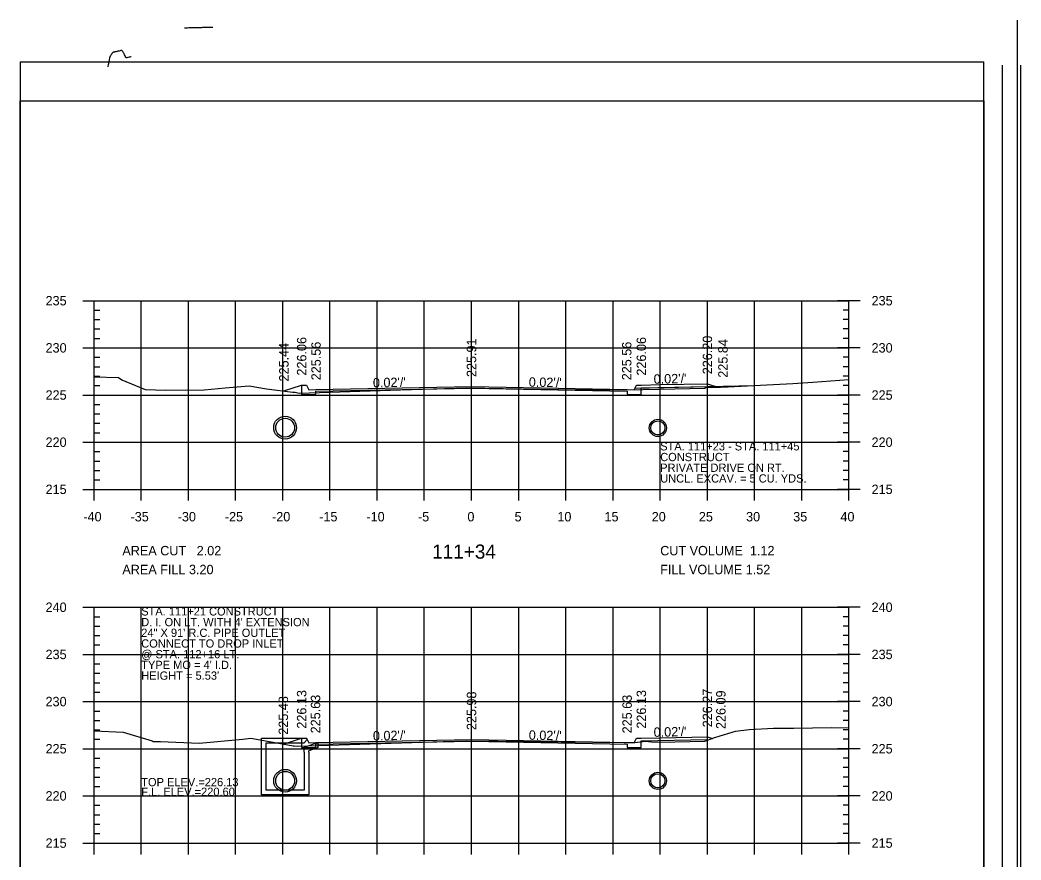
# Model space of a CAD drawing. Extents: x 1367903 to 1373764, y 376865 to 382130.
# Drawn here: x 1372600.2 to 1372812.4, y 377442.3 to 377620.4 of the extents above; entities that cross this region are included whole.
import ezdxf

# ---------------------------------------------------------------- set-up
doc = ezdxf.new("R2010")
doc.units = 0
for name, color, linetype in [('R_Axis', 7, 'Continuous'), ('R_Axis Annot', 7, 'Continuous'), ('R_Border', 7, 'Continuous'), ('R_Border PE', 7, 'Continuous'), ('R_Draft', 7, 'Continuous'), ('R_Drive', 7, 'Continuous'), ('R_Exist Surface', 7, 'Continuous'), ('R_Fin Surface', 7, 'Continuous'), ('R_Fin Surface Annot', 7, 'Continuous'), ('R_Grid', 7, 'Continuous'), ('R_Water', 7, 'Continuous'), ('R_Water Annot', 7, 'Continuous')]:
    doc.layers.add(name, color=color, linetype=linetype)

msp = doc.modelspace()

# ---------------------------------------------------------------- linework, layer by layer
for p, q in [((1372651.42, 377468.1), (1372660.92, 377468.1)), ((1372651.42, 377465.1), (1372651.42, 377468.1)), ((1372652.42, 377465.1), (1372652.42, 377467.1)), ((1372652.42, 377467.1), (1372660.42, 377467.1)), ((1372661.09, 377467.77), (1372660.42, 377467.1)), ((1372663.42, 377467.14), (1372660.42, 377466.1)), ((1372661.09, 377467.77), (1372660.92, 377468.1)), ((1372660.42, 377465.1), (1372660.42, 377466.1)), ((1372663.42, 377466.08), (1372661.42, 377465.39)), ((1372661.42, 377465.1), (1372661.42, 377465.39))]:
    msp.add_line(p, q)
for points in [[(1372659.92, 377542.96), (1372659.92, 377542.3), (1372659.92, 377542.3), (1372659.92, 377540.93), (1372662.92, 377540.99), (1372662.92, 377541.66), (1372695.92, 377542.32), (1372728.92, 377541.66), (1372728.92, 377540.99), (1372731.92, 377540.93), (1372731.92, 377542.38), (1372745.92, 377542.66), (1372745.92, 377543.24)], [(1372659.92, 377468.1), (1372659.92, 377467.43), (1372659.92, 377467.43), (1372659.92, 377466.07), (1372662.92, 377466.13), (1372662.92, 377466.8), (1372695.92, 377467.46), (1372728.92, 377466.8), (1372728.92, 377466.13), (1372731.92, 377466.07), (1372731.92, 377467.51), (1372745.92, 377467.79), (1372745.92, 377468.38)], [(1372663.42, 377466.08), (1372663.42, 377467.14)]]:
    msp.add_lwpolyline(points)
at = {"layer": 'R_Axis'}
for p, q in [((1372613.52, 377560.84), (1372618.32, 377560.84)), ((1372615.92, 377520.84), (1372615.92, 377560.84)), ((1372778.32, 377560.84), (1372773.52, 377560.84)), ((1372775.92, 377520.84), (1372775.92, 377560.84)), ((1372615.92, 377558.84), (1372617.12, 377558.84)), ((1372775.92, 377558.84), (1372774.72, 377558.84)), ((1372615.92, 377556.84), (1372617.12, 377556.84)), ((1372775.92, 377556.84), (1372774.72, 377556.84)), ((1372615.92, 377554.84), (1372617.12, 377554.84)), ((1372775.92, 377554.84), (1372774.72, 377554.84)), ((1372615.92, 377552.84), (1372617.12, 377552.84)), ((1372775.92, 377552.84), (1372774.72, 377552.84)), ((1372613.52, 377550.84), (1372618.32, 377550.84)), ((1372778.32, 377550.84), (1372773.52, 377550.84)), ((1372615.92, 377548.84), (1372617.12, 377548.84)), ((1372615.92, 377546.84), (1372617.12, 377546.84)), ((1372775.92, 377548.84), (1372774.72, 377548.84)), ((1372775.92, 377546.84), (1372774.72, 377546.84)), ((1372615.92, 377544.84), (1372617.12, 377544.84)), ((1372775.92, 377544.84), (1372774.72, 377544.84)), ((1372615.92, 377542.84), (1372617.12, 377542.84)), ((1372775.92, 377542.84), (1372774.72, 377542.84)), ((1372613.52, 377540.84), (1372618.32, 377540.84)), ((1372778.32, 377540.84), (1372773.52, 377540.84)), ((1372615.92, 377538.84), (1372617.12, 377538.84)), ((1372775.92, 377538.84), (1372774.72, 377538.84)), ((1372615.92, 377536.84), (1372617.12, 377536.84)), ((1372775.92, 377536.84), (1372774.72, 377536.84)), ((1372615.92, 377534.84), (1372617.12, 377534.84)), ((1372775.92, 377534.84), (1372774.72, 377534.84)), ((1372615.92, 377532.84), (1372617.12, 377532.84)), ((1372775.92, 377532.84), (1372774.72, 377532.84)), ((1372613.52, 377530.84), (1372618.32, 377530.84)), ((1372778.32, 377530.84), (1372773.52, 377530.84)), ((1372615.92, 377528.84), (1372617.12, 377528.84)), ((1372775.92, 377528.84), (1372774.72, 377528.84)), ((1372615.92, 377526.84), (1372617.12, 377526.84)), ((1372775.92, 377526.84), (1372774.72, 377526.84)), ((1372615.92, 377524.84), (1372617.12, 377524.84)), ((1372775.92, 377524.84), (1372774.72, 377524.84)), ((1372615.92, 377518.44), (1372615.92, 377523.24)), ((1372615.92, 377522.84), (1372617.12, 377522.84)), ((1372625.92, 377518.44), (1372625.92, 377523.24)), ((1372635.92, 377518.44), (1372635.92, 377523.24)), ((1372645.92, 377518.44), (1372645.92, 377523.24)), ((1372655.92, 377518.44), (1372655.92, 377523.24)), ((1372665.92, 377518.44), (1372665.92, 377523.24)), ((1372675.92, 377518.44), (1372675.92, 377523.24)), ((1372685.92, 377518.44), (1372685.92, 377523.24)), ((1372695.92, 377518.44), (1372695.92, 377523.24)), ((1372705.92, 377518.44), (1372705.92, 377523.24)), ((1372715.92, 377518.44), (1372715.92, 377523.24)), ((1372725.92, 377518.44), (1372725.92, 377523.24)), ((1372735.92, 377518.44), (1372735.92, 377523.24)), ((1372745.92, 377518.44), (1372745.92, 377523.24)), ((1372755.92, 377518.44), (1372755.92, 377523.24)), ((1372765.92, 377518.44), (1372765.92, 377523.24)), ((1372775.92, 377522.84), (1372774.72, 377522.84)), ((1372775.92, 377518.44), (1372775.92, 377523.24)), ((1372613.52, 377520.84), (1372618.32, 377520.84)), ((1372615.92, 377520.84), (1372775.92, 377520.84)), ((1372778.32, 377520.84), (1372773.52, 377520.84)), ((1372613.52, 377495.84), (1372618.32, 377495.84)), ((1372615.92, 377445.84), (1372615.92, 377495.84)), ((1372615.92, 377493.84), (1372617.12, 377493.84)), ((1372778.32, 377495.84), (1372773.52, 377495.84)), ((1372775.92, 377493.84), (1372774.72, 377493.84)), ((1372775.92, 377445.84), (1372775.92, 377495.84)), ((1372615.92, 377491.84), (1372617.12, 377491.84)), ((1372775.92, 377491.84), (1372774.72, 377491.84)), ((1372615.92, 377489.84), (1372617.12, 377489.84)), ((1372775.92, 377489.84), (1372774.72, 377489.84)), ((1372615.92, 377487.84), (1372617.12, 377487.84)), ((1372775.92, 377487.84), (1372774.72, 377487.84)), ((1372613.52, 377485.84), (1372618.32, 377485.84)), ((1372778.32, 377485.84), (1372773.52, 377485.84)), ((1372615.92, 377483.84), (1372617.12, 377483.84)), ((1372775.92, 377483.84), (1372774.72, 377483.84)), ((1372615.92, 377481.84), (1372617.12, 377481.84)), ((1372775.92, 377481.84), (1372774.72, 377481.84)), ((1372615.92, 377479.84), (1372617.12, 377479.84)), ((1372775.92, 377479.84), (1372774.72, 377479.84)), ((1372615.92, 377477.84), (1372617.12, 377477.84)), ((1372775.92, 377477.84), (1372774.72, 377477.84)), ((1372613.52, 377475.84), (1372618.32, 377475.84)), ((1372778.32, 377475.84), (1372773.52, 377475.84)), ((1372615.92, 377473.84), (1372617.12, 377473.84)), ((1372775.92, 377473.84), (1372774.72, 377473.84)), ((1372615.92, 377471.84), (1372617.12, 377471.84)), ((1372775.92, 377471.84), (1372774.72, 377471.84)), ((1372615.92, 377469.84), (1372617.12, 377469.84)), ((1372775.92, 377469.84), (1372774.72, 377469.84)), ((1372615.92, 377467.84), (1372617.12, 377467.84)), ((1372775.92, 377467.84), (1372774.72, 377467.84)), ((1372613.52, 377465.84), (1372618.32, 377465.84)), ((1372778.32, 377465.84), (1372773.52, 377465.84)), ((1372615.92, 377463.84), (1372617.12, 377463.84)), ((1372775.92, 377463.84), (1372774.72, 377463.84)), ((1372615.92, 377461.84), (1372617.12, 377461.84)), ((1372615.92, 377459.84), (1372617.12, 377459.84)), ((1372775.92, 377461.84), (1372774.72, 377461.84)), ((1372775.92, 377459.84), (1372774.72, 377459.84)), ((1372615.92, 377457.84), (1372617.12, 377457.84)), ((1372775.92, 377457.84), (1372774.72, 377457.84)), ((1372613.52, 377455.84), (1372618.32, 377455.84)), ((1372778.32, 377455.84), (1372773.52, 377455.84)), ((1372615.92, 377453.84), (1372617.12, 377453.84)), ((1372775.92, 377453.84), (1372774.72, 377453.84)), ((1372615.92, 377451.84), (1372617.12, 377451.84)), ((1372775.92, 377451.84), (1372774.72, 377451.84)), ((1372615.92, 377449.84), (1372617.12, 377449.84)), ((1372775.92, 377449.84), (1372774.72, 377449.84)), ((1372615.92, 377443.44), (1372615.92, 377448.24)), ((1372615.92, 377447.84), (1372617.12, 377447.84)), ((1372625.92, 377443.44), (1372625.92, 377448.24)), ((1372635.92, 377443.44), (1372635.92, 377448.24)), ((1372645.92, 377443.44), (1372645.92, 377448.24)), ((1372655.92, 377443.44), (1372655.92, 377448.24)), ((1372665.92, 377443.44), (1372665.92, 377448.24)), ((1372675.92, 377443.44), (1372675.92, 377448.24)), ((1372685.92, 377443.44), (1372685.92, 377448.24)), ((1372695.92, 377443.44), (1372695.92, 377448.24)), ((1372705.92, 377443.44), (1372705.92, 377448.24)), ((1372715.92, 377443.44), (1372715.92, 377448.24)), ((1372725.92, 377443.44), (1372725.92, 377448.24)), ((1372735.92, 377443.44), (1372735.92, 377448.24)), ((1372745.92, 377443.44), (1372745.92, 377448.24)), ((1372755.92, 377443.44), (1372755.92, 377448.24)), ((1372765.92, 377443.44), (1372765.92, 377448.24)), ((1372775.92, 377447.84), (1372774.72, 377447.84)), ((1372775.92, 377443.44), (1372775.92, 377448.24)), ((1372613.52, 377445.84), (1372618.32, 377445.84)), ((1372615.92, 377445.84), (1372775.92, 377445.84)), ((1372778.32, 377445.84), (1372773.52, 377445.84))]:
    msp.add_line(p, q, dxfattribs=at)
at = {"layer": 'R_Border'}
for p, q in [((1372811.59, 377620.35), (1372811.59, 377279.12)), ((1372600.23, 377611.47), (1372804.55, 377611.47)), ((1372600.23, 377611.47), (1372600.23, 377280.59)), ((1372804.55, 377280.59), (1372804.55, 377611.47)), ((1372804.55, 377446.03), (1372804.55, 377446.03))]:
    msp.add_line(p, q, dxfattribs=at)
at = {"layer": 'R_Border PE'}
for p, q in [((1372808.47, 377288.8), (1372808.47, 377610.76)), ((1372812.39, 377288.8), (1372812.39, 377610.76)), ((1372600.23, 377603.25), (1372804.55, 377603.25)), ((1372600.23, 377288.8), (1372600.23, 377603.25)), ((1372804.55, 377603.25), (1372804.55, 377288.8))]:
    msp.add_line(p, q, dxfattribs=at)
for points in [[(1372637.08, 377618.69), (1372637.03, 377618.69), (1372636.75, 377618.68), (1372636.62, 377618.68), (1372636.55, 377618.67), (1372636.4, 377618.67), (1372636.04, 377618.66), (1372635.71, 377618.65), (1372635.08, 377618.63)], [(1372637.54, 377618.7), (1372637.08, 377618.69)], [(1372641.1, 377618.79), (1372640.75, 377618.78), (1372640.55, 377618.78), (1372640.39, 377618.77), (1372640.16, 377618.76), (1372640.01, 377618.76), (1372639.81, 377618.75), (1372639.56, 377618.75), (1372639.37, 377618.74), (1372639.09, 377618.73), (1372638.99, 377618.73), (1372638.94, 377618.73), (1372638.72, 377618.72), (1372638.62, 377618.72), (1372638.39, 377618.71), (1372638.31, 377618.72), (1372637.89, 377618.7), (1372637.65, 377618.7), (1372637.54, 377618.7)], [(1372623.78, 377612.54), (1372623.76, 377612.55), (1372623.74, 377612.55), (1372623.72, 377612.55), (1372623.7, 377612.55), (1372623.67, 377612.55), (1372623.65, 377612.55), (1372623.62, 377612.55), (1372623.48, 377612.51), (1372623.36, 377612.48), (1372623.09, 377612.41), (1372622.88, 377612.36), (1372622.85, 377612.35), (1372622.83, 377612.35), (1372622.81, 377612.34), (1372622.8, 377612.34), (1372622.79, 377612.35), (1372622.76, 377612.35), (1372622.74, 377612.36), (1372622.72, 377612.38), (1372622.7, 377612.39), (1372622.68, 377612.4), (1372622.66, 377612.42), (1372622.64, 377612.45), (1372622.63, 377612.47), (1372622.61, 377612.5), (1372622.59, 377612.55), (1372622.5, 377612.76), (1372622.39, 377613), (1372622.28, 377613.23), (1372622.27, 377613.26), (1372622.26, 377613.28), (1372622.22, 377613.34), (1372622.19, 377613.39), (1372622.07, 377613.57), (1372621.99, 377613.69), (1372621.96, 377613.74), (1372621.95, 377613.76), (1372621.93, 377613.78), (1372621.91, 377613.81), (1372621.89, 377613.83), (1372621.88, 377613.84), (1372621.86, 377613.85), (1372621.83, 377613.87), (1372621.82, 377613.87), (1372621.79, 377613.88), (1372621.76, 377613.88), (1372621.75, 377613.88), (1372621.71, 377613.88), (1372621.61, 377613.86), (1372621.44, 377613.82), (1372621.24, 377613.77), (1372621.1, 377613.74), (1372620.99, 377613.72), (1372620.85, 377613.69), (1372620.73, 377613.66), (1372620.56, 377613.63), (1372620.34, 377613.58), (1372620.29, 377613.57), (1372620.17, 377613.54), (1372620.05, 377613.52), (1372620.01, 377613.51), (1372619.98, 377613.5), (1372619.96, 377613.5), (1372619.95, 377613.49), (1372619.93, 377613.49), (1372619.91, 377613.47), (1372619.89, 377613.46), (1372619.87, 377613.44), (1372619.85, 377613.42), (1372619.82, 377613.39), (1372619.79, 377613.35), (1372619.76, 377613.31), (1372619.72, 377613.26), (1372619.66, 377613.16), (1372619.57, 377613.02), (1372619.49, 377612.89), (1372619.39, 377612.75), (1372619.34, 377612.67), (1372619.3, 377612.62), (1372619.27, 377612.55), (1372619.26, 377612.54), (1372619.25, 377612.52), (1372619.24, 377612.5), (1372619.23, 377612.48), (1372619.23, 377612.46), (1372619.22, 377612.44), (1372619.21, 377612.42), (1372619.21, 377612.39), (1372619.2, 377612.37), (1372619.2, 377612.35), (1372619.19, 377612.33), (1372619.18, 377612.24), (1372619.14, 377612), (1372619.09, 377611.76), (1372619.07, 377611.65), (1372618.99, 377611.18), (1372618.96, 377611.04), (1372618.92, 377610.84), (1372618.87, 377610.54), (1372618.84, 377610.39)]]:
    msp.add_lwpolyline(points, dxfattribs=at)
at = {"layer": 'R_Drive'}
for p, q in [((1372730.59, 377542.3), (1372745.92, 377542.61)), ((1372745.92, 377542.61), (1372755.92, 377542.84))]:
    msp.add_line(p, q, dxfattribs=at)
at = {"layer": 'R_Exist Surface'}
for points in [[(1372615.92, 377544.73), (1372621.08, 377544.53), (1372621.78, 377544.06), (1372626.76, 377542.03), (1372631.12, 377541.88), (1372639.26, 377541.94), (1372643.68, 377542.33), (1372648.82, 377542.82), (1372652.49, 377542.16), (1372658.02, 377541.47), (1372658.57, 377541.42), (1372659.42, 377541.26), (1372680.89, 377541.94), (1372694.88, 377542.37), (1372714.33, 377542.03), (1372727.16, 377541.97), (1372732.27, 377541.99), (1372735.78, 377542.11), (1372739.02, 377542.16), (1372745.4, 377542.27), (1372745.65, 377542.5), (1372748.3, 377542.51), (1372748.68, 377542.51), (1372750.32, 377542.54), (1372764.01, 377543.27), (1372768.29, 377543.54), (1372775.91, 377544.14), (1372775.92, 377544.14)], [(1372615.92, 377469.61), (1372622.1, 377469.33), (1372628.22, 377467.5), (1372628.47, 377467.4), (1372630, 377467.35), (1372638.17, 377466.99), (1372647.47, 377467.9), (1372649.12, 377468.06), (1372657.78, 377466.49), (1372658.13, 377466.45), (1372658.35, 377466.42), (1372659.05, 377466.37), (1372689.9, 377467.34), (1372694.77, 377467.49), (1372708.27, 377467.34), (1372728.3, 377467.14), (1372728.75, 377467.15), (1372731.11, 377467.26), (1372732.82, 377467.45), (1372734.11, 377467.33), (1372735.67, 377467.25), (1372739.09, 377467.31), (1372745.37, 377467.43), (1372747.28, 377468.12), (1372747.31, 377468.12), (1372747.4, 377468.19), (1372747.69, 377468.27), (1372751.9, 377469.56), (1372754.78, 377469.93), (1372759.92, 377470.22), (1372764.23, 377470.22), (1372772.13, 377470.36), (1372775.92, 377470.28)]]:
    msp.add_lwpolyline(points, dxfattribs=at)
at = {"layer": 'R_Fin Surface'}
for points in [[(1372656.15, 377541.71), (1372659.92, 377542.96), (1372660.92, 377542.96), (1372661.42, 377541.96), (1372662.92, 377541.99), (1372684.92, 377542.43), (1372695.92, 377542.65), (1372706.92, 377542.43), (1372728.92, 377541.99), (1372730.42, 377541.96), (1372730.92, 377542.96), (1372731.92, 377542.96), (1372735.92, 377543.04), (1372745.92, 377543.24), (1372748.14, 377542.51)], [(1372656.04, 377466.81), (1372659.92, 377468.1), (1372660.92, 377468.1), (1372661.42, 377467.1), (1372662.92, 377467.13), (1372684.92, 377467.57), (1372695.92, 377467.79), (1372706.92, 377467.57), (1372728.92, 377467.13), (1372730.42, 377467.1), (1372730.92, 377468.1), (1372731.92, 377468.1), (1372735.92, 377468.18), (1372745.92, 377468.38), (1372747, 377468.02)]]:
    msp.add_lwpolyline(points, dxfattribs=at)
at = {"layer": 'R_Grid'}
for p, q in [((1372615.92, 377560.84), (1372775.92, 377560.84)), ((1372615.92, 377520.84), (1372615.92, 377560.84)), ((1372625.92, 377520.84), (1372625.92, 377560.84)), ((1372635.92, 377520.84), (1372635.92, 377560.84)), ((1372645.92, 377520.84), (1372645.92, 377560.84)), ((1372655.92, 377520.84), (1372655.92, 377560.84)), ((1372665.92, 377520.84), (1372665.92, 377560.84)), ((1372675.92, 377520.84), (1372675.92, 377560.84)), ((1372685.92, 377520.84), (1372685.92, 377560.84)), ((1372695.92, 377520.84), (1372695.92, 377560.84)), ((1372705.92, 377520.84), (1372705.92, 377560.84)), ((1372715.92, 377520.84), (1372715.92, 377560.84)), ((1372725.92, 377520.84), (1372725.92, 377560.84)), ((1372735.92, 377520.84), (1372735.92, 377560.84)), ((1372745.92, 377520.84), (1372745.92, 377560.84)), ((1372755.92, 377520.84), (1372755.92, 377560.84)), ((1372765.92, 377520.84), (1372765.92, 377560.84)), ((1372775.92, 377520.84), (1372775.92, 377560.84)), ((1372615.92, 377550.84), (1372775.92, 377550.84)), ((1372615.92, 377540.84), (1372775.92, 377540.84)), ((1372615.92, 377530.84), (1372775.92, 377530.84)), ((1372615.92, 377520.84), (1372775.92, 377520.84)), ((1372615.92, 377495.84), (1372775.92, 377495.84)), ((1372615.92, 377445.84), (1372615.92, 377495.84)), ((1372625.92, 377445.84), (1372625.92, 377495.84)), ((1372635.92, 377445.84), (1372635.92, 377495.84)), ((1372645.92, 377445.84), (1372645.92, 377495.84)), ((1372655.92, 377445.84), (1372655.92, 377495.84)), ((1372665.92, 377445.84), (1372665.92, 377495.84)), ((1372675.92, 377445.84), (1372675.92, 377495.84)), ((1372685.92, 377445.84), (1372685.92, 377495.84)), ((1372695.92, 377445.84), (1372695.92, 377495.84)), ((1372705.92, 377445.84), (1372705.92, 377495.84)), ((1372715.92, 377445.84), (1372715.92, 377495.84)), ((1372725.92, 377445.84), (1372725.92, 377495.84)), ((1372735.92, 377445.84), (1372735.92, 377495.84)), ((1372745.92, 377445.84), (1372745.92, 377495.84)), ((1372755.92, 377445.84), (1372755.92, 377495.84)), ((1372765.92, 377445.84), (1372765.92, 377495.84)), ((1372775.92, 377445.84), (1372775.92, 377495.84)), ((1372615.92, 377485.84), (1372775.92, 377485.84)), ((1372615.92, 377475.84), (1372775.92, 377475.84)), ((1372615.92, 377465.84), (1372775.92, 377465.84)), ((1372615.92, 377455.84), (1372775.92, 377455.84)), ((1372615.92, 377445.84), (1372775.92, 377445.84))]:
    msp.add_line(p, q, dxfattribs=at)
at = {"layer": 'R_Water'}
for p, q in [((1372656.42, 377536.35), (1372656.42, 377536.3)), ((1372656.42, 377535.93), (1372656.42, 377535.88)), ((1372735.42, 377535.73), (1372735.42, 377535.68)), ((1372735.42, 377535.39), (1372735.42, 377535.34)), ((1372735.42, 377532.39), (1372735.42, 377532.34)), ((1372735.42, 377532.06), (1372735.42, 377532.01)), ((1372656.42, 377531.93), (1372656.42, 377531.88)), ((1372656.42, 377531.51), (1372656.42, 377531.46)), ((1372735.42, 377460.88), (1372735.42, 377460.83)), ((1372735.42, 377460.55), (1372735.42, 377460.5)), ((1372735.42, 377457.55), (1372735.42, 377457.5)), ((1372735.42, 377457.22), (1372735.42, 377457.17))]:
    msp.add_line(p, q, dxfattribs=at)
for points in [[(1372661.42, 377465.1), (1372661.42, 377456.04), (1372656.42, 377456.04), (1372651.42, 377456.04), (1372651.42, 377465.1)], [(1372660.42, 377465.1), (1372660.42, 377457.04), (1372656.42, 377457.04), (1372652.42, 377457.04), (1372652.42, 377465.1)]]:
    msp.add_lwpolyline(points, dxfattribs=at)
for centre, radius in [((1372656.42, 377533.91), 2.42), ((1372656.42, 377533.91), 2), ((1372735.42, 377533.87), 1.83), ((1372735.42, 377533.87), 1.5), ((1372656.42, 377459.04), 2.42), ((1372656.42, 377459.04), 2.42), ((1372656.42, 377459.04), 2), ((1372656.42, 377459.04), 2), ((1372735.42, 377459.03), 1.83), ((1372735.42, 377459.03), 1.5)]:
    msp.add_circle(centre, radius, dxfattribs=at)

# ---------------------------------------------------------------- texts
at = {"layer": 'R_Axis Annot'}
for s, height, p in [('235', 2, (1372605.64, 377559.84)), ('235', 2, (1372780.72, 377559.84)), ('230', 2, (1372605.64, 377549.84)), ('230', 2, (1372780.72, 377549.84)), ('225', 2, (1372605.64, 377539.84)), ('225', 2, (1372780.72, 377539.84)), ('220', 2, (1372605.64, 377529.84)), ('220', 2, (1372780.72, 377529.84)), ('215', 2, (1372605.64, 377519.84)), ('215', 2, (1372780.72, 377519.84)), ('-40', 2, (1372613.65, 377514.04)), ('-35', 2, (1372623.65, 377514.04)), ('-30', 2, (1372633.65, 377514.04)), ('-25', 2, (1372643.65, 377514.04)), ('-20', 2, (1372653.65, 377514.04)), ('-15', 2, (1372663.65, 377514.04)), ('-10', 2, (1372673.65, 377514.04)), ('-5', 2, (1372684.58, 377514.04)), ('0', 2, (1372695.05, 377514.04)), ('5', 2, (1372705.05, 377514.04)), ('10', 2, (1372714.12, 377514.04)), ('15', 2, (1372724.11, 377514.04)), ('20', 2, (1372734.12, 377514.04)), ('25', 2, (1372744.11, 377514.04)), ('30', 2, (1372754.12, 377514.04)), ('35', 2, (1372764.11, 377514.04)), ('40', 2, (1372774.12, 377514.04)), ('AREA CUT   2.02', 2, (1372621.92, 377506.84)), ('111+34', 3, (1372687.59, 377506.14)), ('CUT VOLUME  1.12', 2, (1372735.92, 377506.84)), ('AREA FILL 3.20', 2, (1372621.92, 377502.84)), ('FILL VOLUME 1.52', 2, (1372735.92, 377502.84)), ('240', 2, (1372605.64, 377494.84)), ('240', 2, (1372780.72, 377494.84)), ('235', 2, (1372605.64, 377484.84)), ('235', 2, (1372780.72, 377484.84)), ('230', 2, (1372605.64, 377474.84)), ('230', 2, (1372780.72, 377474.84)), ('225', 2, (1372605.64, 377464.84)), ('225', 2, (1372780.72, 377464.84)), ('220', 2, (1372605.64, 377454.84)), ('220', 2, (1372780.72, 377454.84)), ('215', 2, (1372605.64, 377444.84)), ('215', 2, (1372780.72, 377444.84))]:
    msp.add_text(s, height=height, dxfattribs=at).set_placement(p)
at = {"layer": 'R_Draft'}
for s, p in [('STA. 111+23 - STA. 111+45', (1372735.92, 377529.09)), ('CONSTRUCT', (1372735.92, 377526.82)), ('PRIVATE DRIVE ON RT.', (1372735.92, 377524.55)), ('UNCL. EXCAV. = 5 CU. YDS.', (1372735.92, 377522.28)), ('STA. 111+21 CONSTRUCT', (1372625.92, 377494.09)), ("D. I. ON LT. WITH 4' EXTENSION", (1372625.92, 377491.82)), ('24" X 91\' R.C. PIPE OUTLET', (1372625.92, 377489.55)), ('CONNECT TO DROP INLET', (1372625.92, 377487.28)), ('@ STA. 112+16 LT.', (1372625.92, 377485.01)), ("TYPE MO = 4' I.D.", (1372625.92, 377482.74)), ("HEIGHT = 5.53'", (1372625.92, 377480.47))]:
    msp.add_text(s, height=1.75, dxfattribs=at).set_placement(p)
at = {"layer": 'R_Fin Surface Annot'}
for s, rotation, p in [('226.20', 90, (1372746.92, 377545.24)), ('225.44', 90, (1372657.15, 377543.71)), ('226.06', 90, (1372660.92, 377544.96)), ('225.56', 90, (1372663.97, 377543.96)), ('225.91', 90, (1372696.92, 377544.65)), ('225.56', 90, (1372729.82, 377543.96)), ('226.06', 90, (1372732.92, 377544.96)), ('225.84', 90, (1372750.22, 377544.51)), ("0.02'/'", 1.1458, (1372734.55, 377543.22)), ("0.02'/'", 1.1458, (1372675.05, 377542.44)), ("0.02'/'", 358.8542, (1372708.05, 377542.61)), ('225.48', 90, (1372657.04, 377468.81)), ('226.13', 90, (1372660.92, 377470.1)), ('225.63', 90, (1372663.86, 377469.1)), ('225.98', 90, (1372696.92, 377469.79)), ('225.63', 90, (1372729.9, 377469.1)), ('226.13', 90, (1372732.92, 377470.1)), ('226.27', 90, (1372746.92, 377470.38)), ('226.09', 90, (1372749.77, 377470.02)), ("0.02'/'", 1.1458, (1372734.55, 377468.35)), ("0.02'/'", 1.1458, (1372675.05, 377467.57)), ("0.02'/'", 358.8542, (1372708.05, 377467.75))]:
    msp.add_text(s, height=2, rotation=rotation, dxfattribs=at).set_placement(p)
at = {"layer": 'R_Water Annot'}
for s, p in [('TOP ELEV.=226.13', (1372625.92, 377457.89)), ('F.L. ELEV.=220.60', (1372625.92, 377455.84))]:
    msp.add_text(s, height=1.75, dxfattribs=at).set_placement(p)

doc.saveas('drawing.dxf')
